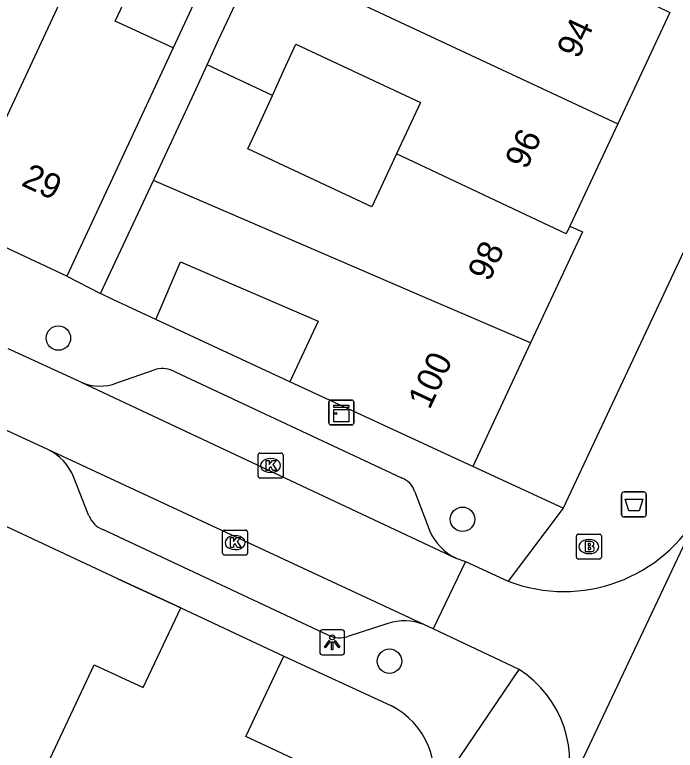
# Model space of a CAD drawing. Extents: x 159822 to 160765, y 380693 to 381634.
# Drawn here: x 160042.82 to 160069.29, y 381231.93 to 381261.41 of the extents above; entities that cross this region are included whole.
import ezdxf

# ---------------------------------------------------------------- set-up
doc = ezdxf.new("R2010")
doc.units = 0
for name, color, linetype in [('IMGEO_Afvalbak', 7, 'Continuous'), ('IMGEO_Boom', 7, 'Continuous'), ('IMGEO_Brandkraan', 7, 'Continuous'), ('IMGEO_Kast', 7, 'Continuous'), ('IMGEO_Kolk', 7, 'Continuous'), ('IMGEO_Lichtpunt', 7, 'Continuous'), ('IMGEO_Muur', 7, 'Continuous'), ('IMGEO_Pand', 7, 'Continuous'), ('IMGEO_Pand_nummerreeks', 7, 'Continuous'), ('IMGEO_Rijbaan_lokaal_open', 7, 'Continuous'), ('IMGEO_Voetpad_open', 7, 'Continuous')]:
    doc.layers.add(name, color=color, linetype=linetype)

msp = doc.modelspace()

# ---------------------------------------------------------------- linework, layer by layer
at = {"layer": 'IMGEO_Afvalbak'}
for p, q in [((160067.136, 381241.384), (160067.136, 381242.184)), ((160067.136, 381242.184), (160067.136, 381241.384)), ((160067.236, 381242.284), (160068.026, 381242.284)), ((160068.026, 381242.284), (160067.236, 381242.284)), ((160068.126, 381242.184), (160068.126, 381241.384)), ((160068.126, 381241.384), (160068.126, 381242.184)), ((160068.026, 381241.284), (160067.236, 381241.284)), ((160067.236, 381241.284), (160068.026, 381241.284))]:
    msp.add_line(p, q, dxfattribs=at)
msp.add_lwpolyline([(160067.279, 381241.998), (160067.983, 381241.998), (160067.834, 381241.528), (160067.428, 381241.528), (160067.279, 381241.998)], dxfattribs=at)
for centre, start, end in [((160067.236, 381242.184), 90, 180), ((160067.236, 381242.184), 90, 180), ((160068.026, 381242.184), 0, 90), ((160068.026, 381242.184), 360, 90), ((160067.236, 381241.384), 180, 270), ((160067.236, 381241.384), 180, 270), ((160068.026, 381241.384), 270, 0), ((160068.026, 381241.384), 270, 0)]:
    msp.add_arc(centre, 0.1, start, end, dxfattribs=at)
at = {"layer": 'IMGEO_Boom'}
for centre in [(160044.572, 381248.449), (160060.763, 381241.189), (160057.837, 381235.503)]:
    msp.add_circle(centre, 0.489, dxfattribs=at)
at = {"layer": 'IMGEO_Brandkraan'}
for p, q in [((160065.327, 381239.667), (160065.327, 381240.519)), ((160065.402, 381240.593), (160066.254, 381240.593)), ((160065.815, 381240.373), (160065.84, 381240.373)), ((160066.328, 381240.519), (160066.328, 381239.667)), ((160065.838, 381239.813), (160065.813, 381239.813)), ((160066.254, 381239.593), (160065.402, 381239.593))]:
    msp.add_line(p, q, dxfattribs=at)
for points in [[(160065.327, 381239.667), (160065.327, 381240.519)], [(160065.402, 381240.593), (160066.254, 381240.593)], [(160066.328, 381240.519), (160066.328, 381239.667)], [(160065.675, 381240.293), (160065.675, 381239.893), (160065.888, 381239.893)], [(160065.906, 381240.293), (160065.675, 381240.293)], [(160065.854, 381240.212), (160065.8, 381240.212), (160065.8, 381240.136)], [(160065.8, 381240.136), (160065.853, 381240.136)], [(160065.862, 381240.06), (160065.8, 381240.06), (160065.8, 381239.979)], [(160065.8, 381239.979), (160065.862, 381239.979)], [(160066.254, 381239.593), (160065.402, 381239.593)]]:
    msp.add_lwpolyline(points, dxfattribs=at)
for centre, radius, start, end in [((160065.404, 381240.517), 0.0765, 91.552, 178.448), ((160065.404, 381240.517), 0.0765, 91.552, 178.448), ((160066.252, 381240.517), 0.0765, 1.552, 88.448), ((160066.252, 381240.517), 0.0765, 1.552, 88.448), ((160065.855, 381240.174), 0.0379, 267.8285, 90.9355), ((160065.863, 381240.019), 0.0404, 269.8759, 90.5077), ((160065.91, 381240.148), 0.145, 59.4692, 91.5367), ((160065.935, 381240.195), 0.0922, 285.5137, 58.1501), ((160065.94, 381240.003), 0.105, 301.3115, 78.989), ((160065.894, 381240.144), 0.251, 268.6676, 293.5347), ((160065.404, 381239.669), 0.0765, 181.552, 268.448), ((160065.404, 381239.669), 0.0765, 181.552, 268.448), ((160066.252, 381239.669), 0.0765, 271.552, 358.448), ((160066.252, 381239.669), 0.0765, 271.552, 358.448)]:
    msp.add_arc(centre, radius, start, end, dxfattribs=at)
for centre, major_axis, ratio, start_param, end_param in [((160065.814, 381240.093), (-0.387, 0.002), 0.722429, 4.712389, 7.853982), ((160065.839, 381240.093), (-0.39, 0.002), 0.717154, 1.570796, 4.712389)]:
    msp.add_ellipse(centre, major_axis=major_axis, ratio=ratio, start_param=start_param, end_param=end_param, dxfattribs=at)
at = {"layer": 'IMGEO_Kast'}
for p, q in [((160055.483, 381245.967), (160056.324, 381245.967)), ((160056.324, 381245.967), (160055.483, 381245.967)), ((160055.408, 381245.042), (160055.408, 381245.883)), ((160055.408, 381245.883), (160055.408, 381245.042)), ((160056.408, 381245.892), (160056.408, 381245.051)), ((160056.408, 381245.051), (160056.408, 381245.892)), ((160056.333, 381244.967), (160055.492, 381244.967)), ((160055.492, 381244.967), (160056.333, 381244.967))]:
    msp.add_line(p, q, dxfattribs=at)
for points in [[(160055.603, 381245.757), (160056.203, 381245.757), (160056.203, 381245.672), (160055.603, 381245.672), (160055.603, 381245.757)], [(160055.603, 381245.582), (160056.203, 381245.582), (160056.203, 381245.093), (160055.603, 381245.093), (160055.603, 381245.582)]]:
    msp.add_lwpolyline(points, dxfattribs=at)
msp.add_circle((160055.687, 381245.431), 0.0377, dxfattribs=at)
for centre, start, end in [((160055.486, 381245.889), 92.4484, 184.2845), ((160055.486, 381245.889), 92.4484, 184.2845), ((160056.33, 381245.889), 2.4484, 94.2845), ((160056.33, 381245.889), 2.4484, 94.2845), ((160055.486, 381245.045), 182.4484, 274.2845), ((160055.486, 381245.045), 182.4484, 274.2845), ((160056.33, 381245.045), 272.4484, 4.2845), ((160056.33, 381245.045), 272.4484, 4.2845)]:
    msp.add_arc(centre, 0.0779, start, end, dxfattribs=at)
at = {"layer": 'IMGEO_Kolk'}
for p, q in [((160052.574, 381242.915), (160052.574, 381243.767)), ((160052.649, 381243.841), (160053.501, 381243.841)), ((160053.062, 381243.621), (160053.087, 381243.621)), ((160053.575, 381243.767), (160053.575, 381242.915)), ((160053.085, 381243.061), (160053.06, 381243.061)), ((160053.501, 381242.841), (160052.649, 381242.841)), ((160051.148, 381239.828), (160051.148, 381240.68)), ((160051.223, 381240.754), (160052.075, 381240.754)), ((160052.149, 381240.68), (160052.149, 381239.828)), ((160051.636, 381240.534), (160051.661, 381240.534)), ((160052.075, 381239.754), (160051.223, 381239.754)), ((160051.659, 381239.974), (160051.634, 381239.974))]:
    msp.add_line(p, q, dxfattribs=at)
for points in [[(160052.574, 381242.915), (160052.574, 381243.767)], [(160052.649, 381243.841), (160053.501, 381243.841)], [(160053.575, 381243.767), (160053.575, 381242.915)], [(160052.895, 381243.541), (160053.018, 381243.541), (160053.018, 381243.39), (160053.148, 381243.541), (160053.312, 381243.541), (160053.166, 381243.39), (160053.319, 381243.141), (160053.167, 381243.141), (160053.082, 381243.305), (160053.018, 381243.238), (160053.018, 381243.141), (160052.895, 381243.141), (160052.895, 381243.541)], [(160053.501, 381242.841), (160052.649, 381242.841)], [(160051.148, 381239.828), (160051.148, 381240.68)], [(160051.223, 381240.754), (160052.075, 381240.754)], [(160052.149, 381240.68), (160052.149, 381239.828)], [(160051.469, 381240.454), (160051.592, 381240.454), (160051.592, 381240.303), (160051.722, 381240.454), (160051.886, 381240.454), (160051.74, 381240.303), (160051.893, 381240.054), (160051.741, 381240.054), (160051.656, 381240.218), (160051.592, 381240.151), (160051.592, 381240.054), (160051.469, 381240.054), (160051.469, 381240.454)], [(160052.075, 381239.754), (160051.223, 381239.754)]]:
    msp.add_lwpolyline(points, dxfattribs=at)
for centre, start, end in [((160052.651, 381243.765), 91.552, 178.448), ((160052.651, 381243.765), 91.552, 178.448), ((160053.499, 381243.765), 1.552, 88.448), ((160053.499, 381243.765), 1.552, 88.448), ((160052.651, 381242.917), 181.552, 268.448), ((160052.651, 381242.917), 181.552, 268.448), ((160053.499, 381242.917), 271.552, 358.448), ((160053.499, 381242.917), 271.552, 358.448), ((160051.225, 381240.678), 91.552, 178.448), ((160051.225, 381240.678), 91.552, 178.448), ((160052.073, 381240.678), 1.552, 88.448), ((160052.073, 381240.678), 1.552, 88.448), ((160051.225, 381239.83), 181.552, 268.448), ((160051.225, 381239.83), 181.552, 268.448), ((160052.073, 381239.83), 271.552, 358.448), ((160052.073, 381239.83), 271.552, 358.448)]:
    msp.add_arc(centre, 0.0765, start, end, dxfattribs=at)
for centre, major_axis, ratio, start_param, end_param in [((160053.061, 381243.341), (-0.387, 0.002), 0.722429, 4.712389, 7.853982), ((160053.086, 381243.341), (-0.39, 0.002), 0.717154, 1.570796, 4.712389), ((160051.635, 381240.254), (-0.387, 0.002), 0.722429, 4.712389, 7.853982), ((160051.66, 381240.254), (-0.39, 0.002), 0.717154, 1.570796, 4.712389)]:
    msp.add_ellipse(centre, major_axis=major_axis, ratio=ratio, start_param=start_param, end_param=end_param, dxfattribs=at)
at = {"layer": 'IMGEO_Lichtpunt'}
for p, q in [((160055.041, 381236.662), (160055.041, 381235.855)), ((160055.041, 381236.662), (160055.041, 381235.855)), ((160055.943, 381236.757), (160055.135, 381236.757)), ((160055.943, 381236.757), (160055.135, 381236.757)), ((160056.037, 381235.855), (160056.037, 381236.662)), ((160056.037, 381235.855), (160056.037, 381236.662)), ((160055.135, 381235.761), (160055.943, 381235.761)), ((160055.135, 381235.761), (160055.943, 381235.761))]:
    msp.add_line(p, q, dxfattribs=at)
for points in [[(160055.415, 381236.326), (160055.454, 381236.298), (160055.266, 381236.036), (160055.228, 381236.063), (160055.415, 381236.326)], [(160055.517, 381236.278), (160055.564, 381236.278), (160055.564, 381235.956), (160055.517, 381235.956), (160055.517, 381236.278)], [(160055.627, 381236.298), (160055.665, 381236.325), (160055.852, 381236.063), (160055.813, 381236.035), (160055.627, 381236.298)]]:
    msp.add_lwpolyline(points, dxfattribs=at)
msp.add_circle((160055.54, 381236.46), 0.0994, dxfattribs=at)
for centre, start, end in [((160055.135, 381236.662), 90, 180), ((160055.135, 381236.662), 90, 180), ((160055.943, 381236.662), 0, 90), ((160055.943, 381236.662), 0, 90), ((160055.135, 381235.855), 180, 270), ((160055.135, 381235.855), 180, 270), ((160055.943, 381235.855), 270, 0), ((160055.943, 381235.855), 270, 360)]:
    msp.add_arc(centre, 0.0946, start, end, dxfattribs=at)
at = {"layer": 'IMGEO_Muur'}
msp.add_lwpolyline([(160046.955, 381238.804), (160049.48, 381237.64)], dxfattribs=at)
at = {"layer": 'IMGEO_Pand'}
for points in [[(160045.961, 381264.78), (160045.841, 381264.521), (160040.475, 381252.996)], [(160049.165, 381260.074), (160046.853, 381261.151), (160048.083, 381263.792), (160045.961, 381264.78)], [(160050.533, 381259.401), (160050.987, 381260.402), (160052.57, 381263.784)], [(160052.57, 381263.784), (160066.985, 381257.032)], [(160068.515, 381261.756), (160069.074, 381261.494), (160066.985, 381257.032)], [(160049.165, 381260.074), (160047.021, 381255.464), (160044.91, 381250.931)], [(160053.146, 381258.17), (160053.599, 381259.179), (160054.091, 381260.231), (160059.086, 381257.893), (160058.119, 381255.828)], [(160048.377, 381254.758), (160050.03, 381258.289), (160050.533, 381259.401)], [(160053.146, 381258.17), (160050.533, 381259.401)], [(160058.119, 381255.828), (160057.126, 381253.706), (160052.164, 381256.029), (160052.648, 381257.063), (160053.146, 381258.17)], [(160066.985, 381257.032), (160065.066, 381252.933)], [(160065.066, 381252.933), (160064.92, 381252.625), (160058.119, 381255.828)], [(160046.257, 381250.229), (160048.377, 381254.758)], [(160063.49, 381248.262), (160059.44, 381250), (160048.377, 381254.758)], [(160044.91, 381250.931), (160040.475, 381252.996)], [(160065.066, 381252.933), (160065.564, 381252.7), (160064.302, 381250), (160063.49, 381248.262)], [(160048.471, 381249.2), (160049.459, 381251.498), (160054.98, 381249.123), (160053.846, 381246.702)], [(160048.471, 381249.2), (160046.75, 381250), (160046.257, 381250.229)], [(160063.49, 381248.262), (160061.17, 381243.297)], [(160061.17, 381243.297), (160053.846, 381246.702)], [(160046.484, 381229.486), (160043.823, 381230.722), (160046.005, 381235.357), (160047.975, 381234.442), (160049.48, 381237.64)], [(160049.48, 381237.64), (160053.601, 381235.7)], [(160053.272, 381226.294), (160055.443, 381230.907), (160052.088, 381232.486), (160053.601, 381235.7)]]:
    msp.add_lwpolyline(points, dxfattribs=at)
at = {"layer": 'IMGEO_Rijbaan_lokaal_open'}
for points in [[(160042.541, 381248.036), (160042.643, 381247.988), (160045.378, 381246.73), (160045.486, 381246.679)], [(160045.486, 381246.679), (160060.496, 381239.637)], [(160044.148, 381243.99), (160041.303, 381245.289)], [(160059.207, 381236.967), (160044.148, 381243.99)], [(160064.807, 381229.933), (160070.302, 381241.548)], [(160060.879, 381239.493), (160059.583, 381236.797)], [(160060.496, 381239.637), (160060.879, 381239.493)], [(160060.879, 381239.493), (160062.588, 381238.706)], [(160059.583, 381236.797), (160059.207, 381236.967)], [(160063.03, 381235.175), (160059.583, 381236.797)]]:
    msp.add_lwpolyline(points, dxfattribs=at)
for centre, radius, start, end in [((160064.816, 381244.548), 6.252, 249.1203, 331.3294), ((160060.602, 381231.43), 4.464, 340.4091, 57.0435)]:
    msp.add_arc(centre, radius, start, end, dxfattribs=at)
at = {"layer": 'IMGEO_Voetpad_open'}
for points in [[(160100.669, 381318.138), (160068.719, 381250), (160064.796, 381241.634)], [(160039.455, 381283.959), (160048.26, 381279.75), (160046.498, 381276.065), (160054.767, 381272.112), (160054.622, 381271.788), (160049.165, 381260.074)], [(160044.91, 381250.931), (160046.257, 381250.229)], [(160053.846, 381246.702), (160048.471, 381249.2)], [(160046.917, 381246.652), (160048.495, 381247.2)], [(160049.248, 381247.098), (160058.315, 381242.843)], [(160064.796, 381241.634), (160061.17, 381243.297)], [(160045.798, 381241.329), (160045.185, 381242.868)], [(160058.852, 381242.289), (160059.449, 381240.713)], [(160064.796, 381241.634), (160062.588, 381238.706)], [(160049.48, 381237.64), (160046.955, 381238.804), (160041.843, 381241.188)], [(160055.405, 381236.537), (160046.35, 381240.785)], [(160057.775, 381237.017), (160056.164, 381236.497)], [(160053.601, 381235.7), (160057.89, 381233.73)], [(160059.448, 381229.882), (160063.03, 381235.175)]]:
    msp.add_lwpolyline(points, dxfattribs=at)
for centre, radius, start, end in [((160048.735, 381246.141), 1.086, 61.7987, 102.7729), ((160046.234, 381248.404), 1.88, 246.5462, 291.2919), ((160043.254, 381242.123), 2.07, 21.0851, 64.4057), ((160058.047, 381242.046), 0.841, 16.8008, 71.4137), ((160046.671, 381241.663), 0.934, 200.9145, 249.9219), ((160061.44, 381241.603), 2.18, 204.0784, 244.3564), ((160058.422, 381235.004), 2.115, 68.1963, 107.8042), ((160055.834, 381237.453), 1.012, 244.9216, 289.0449), ((160056.478, 381230.919), 3.146, 340.7574, 63.3272)]:
    msp.add_arc(centre, radius, start, end, dxfattribs=at)

# ---------------------------------------------------------------- texts
at = {"layer": 'IMGEO_Pand_nummerreeks'}
for s, rotation, p in [('94', 64.9029, (160065.403, 381259.598)), ('96', 64.9029, (160063.326, 381255.163)), ('29', 335.0305, (160043.042, 381254.581)), ('98', 64.9534, (160061.833, 381250.671)), ('100', 64.9562, (160059.442, 381245.551))]:
    msp.add_text(s, height=1, rotation=rotation, dxfattribs=at).set_placement(p)

doc.saveas('drawing.dxf')
